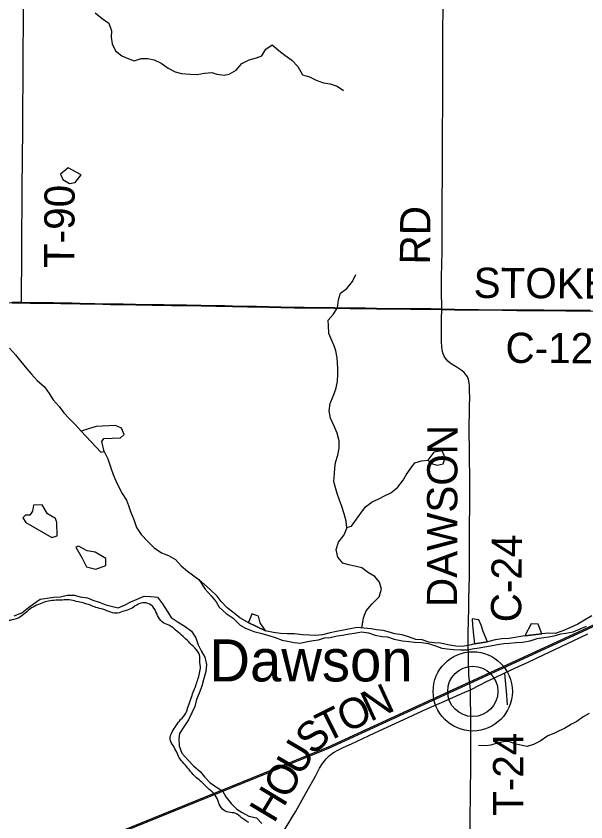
# Model space of a CAD drawing. Extents: x -87 to 2145, y -2128 to 440.
# Drawn here: x 111.97 to 140.23, y 318.92 to 358.85 of the extents above; entities that cross this region are included whole.
import ezdxf

# ---------------------------------------------------------------- set-up
doc = ezdxf.new("R2010")
doc.units = 0
for name, color, linetype in [('GM_X_County_Road', 7, 'Continuous'), ('GM_X_County_Road_Text', 7, 'Continuous'), ('GM_X_Major_River', 7, 'Continuous'), ('GM_X_Minor_Lake', 7, 'Continuous'), ('GM_X_Minor_River', 7, 'Continuous'), ('GM_X_Rail_Line', 7, 'Continuous'), ('GM_X_Township_Road', 7, 'Continuous'), ('GM_X_Township_Road_Text', 7, 'Continuous'), ('GM_X_Township_Text', 7, 'Continuous'), ('GM_X_Unincorporated', 7, 'Continuous'), ('GM_X_Unincorporated_Location', 7, 'Continuous'), ('GM_X_Unincorporated_Text', 7, 'Continuous')]:
    doc.layers.add(name, color=color, linetype=linetype)

msp = doc.modelspace()

# ---------------------------------------------------------------- linework, layer by layer
at = {"layer": 'GM_X_County_Road'}
for points in [[(133.082, 346.44), (133.095, 347.263), (133.102, 347.919), (133.107, 349.509), (133.117, 351.182), (133.12, 352.183), (133.124, 353.233), (133.133, 354.397), (133.139, 355.332), (133.134, 357.038), (133.137, 357.743), (133.147, 359.63)], [(133.076, 344.318), (133.071, 345.295), (133.075, 346.049), (133.082, 346.44)], [(134.45, 339.172), (134.457, 339.515), (134.457, 339.58), (134.457, 339.712), (134.464, 339.791), (134.466, 340.019), (134.463, 340.199), (134.46, 340.248), (134.462, 340.361), (134.456, 340.524), (134.441, 340.669), (134.421, 340.779), (134.384, 340.902), (134.353, 340.974), (134.32, 341.026), (134.244, 341.129), (134.189, 341.186), (134.09, 341.269), (133.986, 341.346), (133.794, 341.468), (133.596, 341.588), (133.475, 341.676), (133.386, 341.752), (133.308, 341.84), (133.249, 341.922), (133.198, 342.009), (133.151, 342.117), (133.117, 342.229), (133.099, 342.311), (133.081, 342.476), (133.074, 342.708), (133.074, 343.003), (133.071, 343.052), (133.073, 343.429), (133.07, 343.839), (133.076, 344.318)], [(133.076, 344.318), (133.719, 344.3), (136.096, 344.273), (136.802, 344.266), (137.49, 344.267), (138.146, 344.265), (139.229, 344.253), (139.754, 344.247), (140.459, 344.245), (141.164, 344.232), (141.77, 344.227), (142.737, 344.22), (143.114, 344.222), (143.966, 344.22), (144.605, 344.219), (145.179, 344.218), (145.605, 344.216), (146.146, 344.211), (146.605, 344.207), (147.179, 344.206), (147.314, 344.206)], [(134.511, 325.469), (134.485, 325.649), (134.468, 325.769), (134.45, 325.897), (134.439, 326.041), (134.426, 326.189), (134.415, 326.418), (134.409, 326.664), (134.403, 327.107), (134.389, 327.795), (134.392, 328.254), (134.405, 328.894), (134.42, 329.484), (134.43, 329.976), (134.441, 330.516), (134.451, 331.09), (134.455, 331.417), (134.461, 331.925), (134.46, 332.811), (134.463, 333.549), (134.465, 334.647), (134.47, 335.27), (134.469, 335.647), (134.466, 336.139), (134.462, 336.827), (134.458, 337.335), (134.439, 338.285), (134.438, 338.483), (134.439, 338.696), (134.448, 339.04), (134.45, 339.172)], [(136.208, 326.31), (136.496, 326.442), (136.886, 326.614), (137.361, 326.84), (138.162, 327.216), (138.684, 327.456), (139.352, 327.771), (139.603, 327.891), (140.328, 328.239)], [(134.511, 325.469), (134.976, 325.709), (135.296, 325.874), (135.696, 326.064), (136.168, 326.292), (136.208, 326.31)], [(125.227, 318.446), (125.618, 319.072), (125.829, 319.425), (126.409, 320.454), (126.814, 321.187), (127.026, 321.575), (127.168, 321.813), (127.294, 321.982), (127.346, 322.043), (127.494, 322.192), (127.66, 322.321), (127.741, 322.373), (127.926, 322.477), (128.133, 322.575), (128.371, 322.684), (128.61, 322.794), (129.442, 323.182), (129.754, 323.328), (130.588, 323.715), (131.406, 324.094), (131.913, 324.326), (132.303, 324.5), (133.339, 324.956), (133.817, 325.172), (134.223, 325.348), (134.511, 325.469)]]:
    msp.add_lwpolyline(points, dxfattribs=at)
at = {"layer": 'GM_X_Major_River'}
msp.add_lwpolyline([(111.876, 329.134), (112.253, 329.277), (112.588, 329.552), (112.841, 329.728), (113.165, 329.963), (113.507, 330.008), (113.828, 330.053), (114.168, 330.078), (114.5, 330.152), (114.86, 330.157), (115.159, 330.072), (115.519, 330.026), (115.787, 329.901), (116.096, 329.806), (116.424, 329.67), (116.684, 329.616), (117.033, 329.53), (117.345, 329.656), (117.658, 329.821), (117.971, 329.966), (118.323, 330.111), (118.653, 330.096), (118.993, 330.05), (119.238, 329.725), (119.462, 329.361), (119.657, 329.047), (120.014, 328.821), (120.361, 328.605), (120.678, 328.38), (120.882, 328.046), (121.007, 327.703), (121.152, 327.4), (121.337, 327.076), (121.421, 326.714), (121.376, 326.374), (121.29, 326.025), (121.184, 325.655), (121.048, 325.297), (120.923, 324.978), (120.837, 324.639), (120.692, 324.32), (120.526, 323.972), (120.29, 323.635), (120.075, 323.308), (120.051, 323.058), (120.055, 322.687), (120.199, 322.334), (120.494, 321.988), (120.789, 321.683), (121.105, 321.417), (121.311, 321.153), (121.587, 320.879), (121.903, 320.643), (122.201, 320.458), (122.366, 320.155), (122.641, 319.84), (122.926, 319.544), (123.184, 319.39), (123.522, 319.204), (123.891, 319.128), (124.166, 318.843)], dxfattribs=at)
msp.add_spline([(123.514, 318.894), (123.158, 319.121), (122.862, 319.337), (122.503, 319.404), (122.205, 319.55), (122.012, 319.904), (121.849, 320.248), (121.534, 320.544), (121.18, 320.891), (120.924, 321.107), (120.61, 321.433), (120.366, 321.738), (120.092, 322.054), (119.938, 322.378), (119.754, 322.702), (119.61, 323.025), (119.718, 323.384), (119.914, 323.691), (120.13, 323.987), (120.396, 324.303), (120.502, 324.631), (120.64, 325.01), (120.756, 325.348), (120.883, 325.666), (120.979, 325.965), (121.075, 326.294), (121.111, 326.614), (121.086, 326.865), (121.063, 327.196), (120.839, 327.541), (120.515, 327.858), (120.26, 328.103), (119.944, 328.369), (119.629, 328.626), (119.302, 328.772), (119.037, 329.068), (118.864, 329.422), (118.589, 329.717), (118.26, 329.774), (117.958, 329.669), (117.644, 329.475), (117.332, 329.37), (117.009, 329.266), (116.67, 329.313), (116.282, 329.46), (115.934, 329.547), (115.656, 329.653), (115.298, 329.769), (114.959, 329.846), (114.61, 329.923), (114.35, 329.918), (114.049, 329.913), (113.658, 329.871), (113.336, 329.797), (112.993, 329.653), (112.659, 329.469), (112.344, 329.194), (112.07, 329.019), (111.658, 328.907), (111.397, 328.862), (111.056, 328.838), (110.786, 328.863), (110.418, 328.99), (110.082, 329.217), (109.848, 329.512), (109.835, 329.883), (109.961, 330.202), (110.018, 330.541), (110.194, 330.868), (110.219, 331.118), (110.176, 331.45), (110.152, 331.801), (110.099, 332.123), (110.094, 332.393), (110.041, 332.755), (110.057, 333.095), (110.024, 333.417), (110.061, 333.787), (110.077, 334.127), (110.104, 334.447), (110.13, 334.777), (110.167, 335.117), (110.003, 335.431), (109.735, 335.566), (109.39, 335.824), (109.063, 336.02), (108.766, 336.186), (108.481, 336.432)], degree=3, dxfattribs=at)
at = {"layer": 'GM_X_Minor_Lake'}
for p, q in [((132.397, 336.853), (132.56, 336.68)), ((113.744, 333.016), (114.006, 333.091)), ((115.067, 332.59), (114.936, 332.542)), ((134.696, 327.739), (135.354, 327.852)), ((137.201, 328.135), (138.036, 328.241))]:
    msp.add_line(p, q, dxfattribs=at)
for points in [[(115.194, 350.986), (114.551, 351.339), (114.174, 351.026)], [(114.174, 351.026), (114.289, 350.763), (114.626, 350.566), (114.897, 350.601), (115.194, 350.986)], [(116.337, 337.269), (116.229, 337.768), (116.322, 337.917), (117.143, 337.951), (117.326, 338.118), (117.202, 338.431), (116.895, 338.557), (115.943, 338.515), (115.611, 338.421), (115.203, 338.289)], [(115.203, 338.289), (116.179, 337.248), (116.337, 337.269)], [(133.256, 336.968), (133.093, 337.302), (132.691, 337.239), (132.397, 336.853)], [(132.56, 336.68), (132.849, 336.595), (133.151, 336.669), (133.256, 336.968)], [(114.006, 333.091), (113.989, 333.753), (113.923, 333.954), (113.537, 334.192), (113.265, 334.638), (112.835, 334.616)], [(112.835, 334.616), (112.789, 334.317), (112.655, 334.129), (112.435, 334.123), (112.302, 333.995), (112.458, 333.762), (113.744, 333.016)], [(114.936, 332.542), (115.256, 331.995), (115.457, 331.56), (115.935, 331.441), (116.429, 331.622)], [(116.429, 331.622), (116.416, 331.973), (115.892, 332.283), (115.493, 332.361), (115.067, 332.59)], [(124.289, 328.474), (124.08, 328.781), (123.987, 329.113), (123.659, 329.23), (123.544, 328.924)], [(123.544, 328.924), (123.486, 328.803), (124.338, 328.383), (124.289, 328.474)], [(135.354, 327.852), (135.13, 328.356), (135.027, 328.678), (134.921, 328.931), (134.582, 328.987), (134.606, 328.666), (134.64, 328.335), (134.696, 327.739)], [(138.036, 328.241), (137.859, 328.717), (137.52, 328.743), (137.201, 328.135)]]:
    msp.add_lwpolyline(points, dxfattribs=at)
at = {"layer": 'GM_X_Minor_River'}
for p, q in [((138.367, 328.275), (138.036, 328.241)), ((138.036, 328.241), (137.201, 328.135))]:
    msp.add_line(p, q, dxfattribs=at)
for points in [[(115.901, 359.015), (116.244, 358.736), (116.569, 358.508), (116.7, 358.124), (116.692, 357.814), (116.744, 357.472), (116.896, 357.138), (117.221, 356.89), (117.478, 356.774), (117.825, 356.645), (118.168, 356.758), (118.498, 356.76), (118.816, 356.683), (119.163, 356.524), (119.507, 356.266), (119.862, 356.087), (120.171, 356.01), (120.61, 355.98), (120.96, 355.962), (121.311, 356.024), (121.672, 356.056), (121.931, 355.98), (122.29, 355.932), (122.541, 355.976), (122.886, 356.179), (123.173, 356.503), (123.538, 356.685), (123.9, 356.787), (124.153, 356.891), (124.351, 357.207), (124.666, 357.431), (124.999, 357.153), (125.294, 356.915), (125.648, 356.667), (125.941, 356.349), (126.181, 355.943), (126.519, 355.845), (126.845, 355.687), (127.212, 355.539), (127.551, 355.491), (127.898, 355.383), (128.213, 355.165)], [(129.118, 328.529), (129.199, 329.04), (129.338, 329.387), (129.636, 329.731), (129.984, 330.074), (130.084, 330.462), (129.992, 330.795), (129.768, 331.081), (129.443, 331.268), (129.118, 331.506), (128.77, 331.594), (128.452, 331.652), (128.174, 331.738), (127.931, 332.044), (127.85, 332.417), (127.968, 332.775), (128.247, 333.139), (128.375, 333.477), (128.344, 333.828), (128.242, 334.191), (128.102, 334.595), (128.008, 334.858), (127.886, 335.201), (127.794, 335.534), (127.73, 335.796), (127.76, 336.186), (127.786, 336.456), (127.803, 336.736), (127.932, 337.094), (127.99, 337.444), (127.989, 337.804), (127.888, 338.187), (127.746, 338.531), (127.565, 338.926), (127.494, 339.288), (127.543, 339.648), (127.691, 340.015), (127.83, 340.373), (127.909, 340.742), (127.928, 341.112), (127.924, 341.393), (127.911, 341.664), (127.887, 341.915), (127.835, 342.267), (127.751, 342.519), (127.627, 342.783), (127.485, 343.116), (127.465, 343.518), (127.451, 343.779), (127.688, 344.064), (127.906, 344.4), (127.956, 344.799), (128.064, 345.127), (128.379, 345.351), (128.648, 345.705), (128.816, 346.042)], [(111.646, 342.396), (111.95, 342.06), (112.205, 341.735), (112.5, 341.38), (112.736, 341.106), (113.021, 340.79), (113.376, 340.474), (113.621, 340.149), (113.807, 339.845), (114.111, 339.51), (114.346, 339.185), (114.622, 338.89), (114.927, 338.595), (115.203, 338.289)], [(116.337, 337.269), (116.522, 336.915), (116.665, 336.472), (116.789, 336.129), (116.924, 335.816), (117.05, 335.534), (117.235, 335.19), (117.45, 334.866), (117.545, 334.594), (117.641, 334.301), (117.804, 333.908), (117.938, 333.515), (118.183, 333.16), (118.507, 332.814), (118.823, 332.508), (119.179, 332.252), (119.527, 332.116), (119.874, 331.92), (120.16, 331.615), (120.466, 331.35), (121.041, 330.94)], [(128.372, 333.511), (128.598, 333.582), (128.856, 333.917), (129.063, 334.223), (129.291, 334.528), (129.637, 334.781), (129.961, 334.934), (130.234, 335.078), (130.558, 335.231), (130.884, 335.494), (131.163, 335.849), (131.32, 336.126), (131.506, 336.402), (131.744, 336.707), (132.076, 336.82), (132.397, 336.853)], [(123.487, 328.802), (123.071, 329.033), (122.784, 329.258), (122.438, 329.524), (122.143, 329.85), (121.937, 330.103), (121.602, 330.44), (121.041, 330.94), (121.352, 330.453), (121.647, 330.128), (121.902, 329.823), (122.048, 329.57), (122.384, 329.254), (122.73, 329.018)], [(140.529, 329.135), (140.155, 328.91), (139.822, 328.715), (139.459, 328.56), (139.076, 328.385), (138.703, 328.251), (138.367, 328.275)], [(122.73, 329.018), (123.085, 328.662), (123.353, 328.517), (123.76, 328.361), (124.099, 328.275), (124.498, 328.159), (124.827, 328.053), (125.175, 327.927), (125.434, 327.873), (125.754, 327.808), (126.063, 327.783), (126.415, 327.868), (126.716, 327.903), (126.967, 327.949), (127.269, 328.035), (127.539, 328.061), (127.901, 328.145), (128.162, 328.181), (128.503, 328.236), (128.754, 328.272), (129.096, 328.347), (129.445, 328.282), (129.783, 328.176), (130.133, 328.111), (130.383, 328.097), (130.721, 327.981), (131.14, 327.895), (131.44, 327.86), (131.73, 327.825), (132.08, 327.81), (132.429, 327.755), (132.768, 327.639), (133.076, 327.524), (133.346, 327.49), (133.656, 327.465), (134.006, 327.44), (134.336, 327.445), (134.587, 327.491), (134.928, 327.546), (135.199, 327.602), (135.5, 327.648), (135.842, 327.712), (136.163, 327.758), (136.423, 327.784), (136.764, 327.819), (137.085, 327.824), (137.456, 327.888), (137.818, 328.003), (138.14, 328.059), (138.39, 328.085), (138.722, 328.16), (138.983, 328.246), (139.234, 328.273), (139.596, 328.347), (139.938, 328.492), (140.261, 328.618)], [(124.338, 328.383), (123.487, 328.802)], [(134.53, 327.695), (134.369, 327.655), (134.108, 327.609), (133.778, 327.624), (133.389, 327.7), (133.01, 327.776), (132.7, 327.79), (132.431, 327.835), (132.102, 327.94), (131.792, 327.955), (131.474, 328.08), (131.115, 328.186), (130.745, 328.242), (130.427, 328.337), (130.167, 328.401), (129.838, 328.446), (129.578, 328.49), (129.218, 328.516), (128.889, 328.561), (128.537, 328.496), (128.206, 328.421), (127.865, 328.356), (127.543, 328.291), (127.171, 328.197), (126.8, 328.153), (126.51, 328.177), (126.17, 328.192), (125.771, 328.239), (125.42, 328.234), (125.09, 328.249), (124.741, 328.305), (124.401, 328.371), (124.338, 328.383)], [(135.422, 327.864), (135.354, 327.852), (134.696, 327.739), (134.53, 327.695)], [(137.201, 328.135), (136.417, 328.014), (136.066, 327.99), (135.725, 327.935), (135.422, 327.864)], [(140.389, 324.291), (140.085, 324.127), (139.78, 323.904), (139.516, 323.759), (139.171, 323.547), (138.908, 323.432), (138.645, 323.308), (138.332, 323.184), (137.956, 322.922), (137.631, 322.749), (137.319, 322.656), (137.06, 322.702), (136.771, 322.768), (136.384, 322.897), (136.134, 322.893), (135.873, 322.838), (135.52, 322.726), (135.259, 322.682), (134.9, 322.71)]]:
    msp.add_lwpolyline(points, dxfattribs=at)
at = {"layer": 'GM_X_Rail_Line'}
for points in [[(30, 287.522), (45.071, 290.572), (48.056, 291.256), (50.052, 291.746), (51.735, 292.258), (53.316, 292.788), (55.455, 293.588), (80.376, 303.673), (111.189, 316.036), (127.457, 322.637), (139.82, 328.319), (148.542, 332.369), (157.168, 336.397), (162.099, 338.704), (163.793, 339.451), (165.536, 340.154), (166.714, 340.588), (168.403, 341.164), (169.558, 341.524), (170.808, 341.89), (172.03, 342.209), (173.276, 342.51)], [(30, 287.459), (45.084, 290.511), (48.071, 291.195), (50.068, 291.686), (51.755, 292.198), (53.337, 292.729), (55.478, 293.529), (80.399, 303.615), (111.212, 315.978), (127.482, 322.579), (139.846, 328.262), (148.568, 332.313), (157.194, 336.341), (162.125, 338.648), (163.817, 339.394), (165.559, 340.096), (166.735, 340.529), (168.422, 341.104), (169.576, 341.465), (170.825, 341.83), (172.046, 342.149), (173.29, 342.45)]]:
    msp.add_lwpolyline(points, dxfattribs=at)
at = {"layer": 'GM_X_Township_Road'}
for points in [[(112.259, 346.44), (112.257, 347.384), (112.265, 348.564), (112.267, 349.056), (112.271, 349.499), (112.281, 350.565), (112.29, 351.565), (112.294, 352.106), (112.301, 352.926), (112.31, 354.123), (112.317, 355.846), (112.319, 356.387), (112.322, 357.174), (112.337, 358.404), (112.349, 360.258)], [(112.237, 344.64), (112.239, 344.822), (112.246, 345.536), (112.259, 346.352), (112.259, 346.44)], [(94.709, 344.93), (95.028, 344.922), (95.749, 344.918), (96.176, 344.909), (97.389, 344.883), (97.766, 344.871), (98.471, 344.853), (99.111, 344.838), (99.734, 344.833), (100.963, 344.818), (101.568, 344.806), (101.863, 344.802), (102.387, 344.787), (103.272, 344.765), (105.076, 344.737), (105.716, 344.72), (106.405, 344.707), (107.471, 344.684), (108.809, 344.674), (109.137, 344.671), (111.201, 344.657), (111.774, 344.647), (112.168, 344.641), (112.237, 344.64)], [(112.237, 344.64), (112.676, 344.634), (113.496, 344.627), (113.824, 344.622), (114.185, 344.617), (114.759, 344.606), (115.153, 344.602), (115.89, 344.587), (116.661, 344.566), (117.284, 344.556), (117.908, 344.546), (118.727, 344.526), (119.301, 344.525), (119.678, 344.517), (120.432, 344.511), (121.874, 344.487), (122.333, 344.477), (122.71, 344.463), (123.087, 344.455), (123.448, 344.451), (123.907, 344.445), (125.103, 344.42), (125.776, 344.398), (126.268, 344.393), (126.989, 344.39), (127.76, 344.382), (128.531, 344.371), (129.302, 344.362), (129.843, 344.352), (131.532, 344.335), (132.549, 344.326), (133.076, 344.318)], [(133.076, 344.318), (133.719, 344.3), (136.096, 344.273), (136.802, 344.266), (137.49, 344.267), (138.146, 344.265), (139.229, 344.253), (139.754, 344.247), (140.459, 344.245), (141.164, 344.232), (141.77, 344.227), (142.737, 344.22), (143.114, 344.222), (143.966, 344.22), (144.605, 344.219), (145.179, 344.218), (145.605, 344.216), (146.146, 344.211), (146.605, 344.207), (147.179, 344.206), (147.314, 344.206)], [(136.337, 324.714), (136.335, 324.746), (136.287, 325.396), (136.227, 326.095), (136.208, 326.31)], [(134.495, 315.214), (134.506, 316.191), (134.508, 316.895), (134.513, 317.371), (134.504, 318.075), (134.493, 318.927), (134.496, 319.386), (134.502, 319.944), (134.506, 320.501), (134.516, 321.55), (134.517, 322.156), (134.519, 322.795), (134.52, 323.369), (134.519, 323.795), (134.511, 325.469)]]:
    msp.add_lwpolyline(points, dxfattribs=at)
at = {"layer": 'GM_X_Township_Text'}
msp.add_lwpolyline([(140.453, 344.26), (139.747, 344.261), (139.223, 344.268), (138.14, 344.279), (137.484, 344.281), (136.795, 344.28), (136.09, 344.288), (133.712, 344.314), (133.07, 344.332), (132.542, 344.34), (131.525, 344.349), (129.837, 344.366), (129.296, 344.376), (128.525, 344.385), (127.754, 344.396), (126.983, 344.404), (126.262, 344.407), (125.769, 344.412), (125.097, 344.434), (123.901, 344.459), (123.442, 344.465), (123.081, 344.469), (122.704, 344.477), (122.327, 344.491), (121.868, 344.501), (120.426, 344.525), (119.672, 344.531), (119.295, 344.539), (118.721, 344.54), (117.901, 344.56), (117.278, 344.571), (116.655, 344.581), (115.884, 344.601), (115.146, 344.616), (114.753, 344.62), (114.179, 344.631), (113.818, 344.637), (113.49, 344.641), (112.67, 344.648), (112.231, 344.654), (112.161, 344.655), (111.768, 344.661)], dxfattribs=at)
at = {"layer": 'GM_X_Unincorporated'}
for radius in [1.964, 1.245]:
    msp.add_circle((134.619, 325.388), radius, dxfattribs=at)
at = {"layer": 'GM_X_Unincorporated_Location'}
msp.add_line((134.619, 325.388), (134.619, 325.388), dxfattribs=at)

# ---------------------------------------------------------------- texts
at = {"layer": 'GM_X_County_Road_Text'}
for s, rotation, p in [('RD', 89.515, (132.498, 346.538)), ('STOKER', 359.6483, (134.655, 344.888)), ('C-120', 359.7246, (136.237, 341.669)), ('DAWSON', 89.8455, (133.839, 329.563)), ('C-24', 89.3135, (137.013, 328.805)), ('N', 24.8217, (129.528, 323.869)), ('O', 24.8543, (128.33, 323.314)), ('T', 26.6034, (127.338, 322.817)), ('S', 43.7668, (126.704, 322.185)), ('U', 59.398, (126.099, 321.133)), ('O', 61.0218, (125.465, 319.988)), ('H', 58.9913, (124.756, 318.807))]:
    msp.add_text(s, height=1.5, rotation=rotation, dxfattribs=at).set_placement(p)
at = {"layer": 'GM_X_Township_Road_Text'}
for s, rotation, p in [('T-90', 89.6537, (114.857, 346.363)), ('T-24', 90, (137.121, 319.217))]:
    msp.add_text(s, height=1.5, rotation=rotation, dxfattribs=at).set_placement(p)
at = {"layer": 'GM_X_Unincorporated_Text'}
msp.add_text('Dawson', height=2.085, rotation=0, dxfattribs=at).set_placement((121.56, 325.882))

doc.saveas('drawing.dxf')
